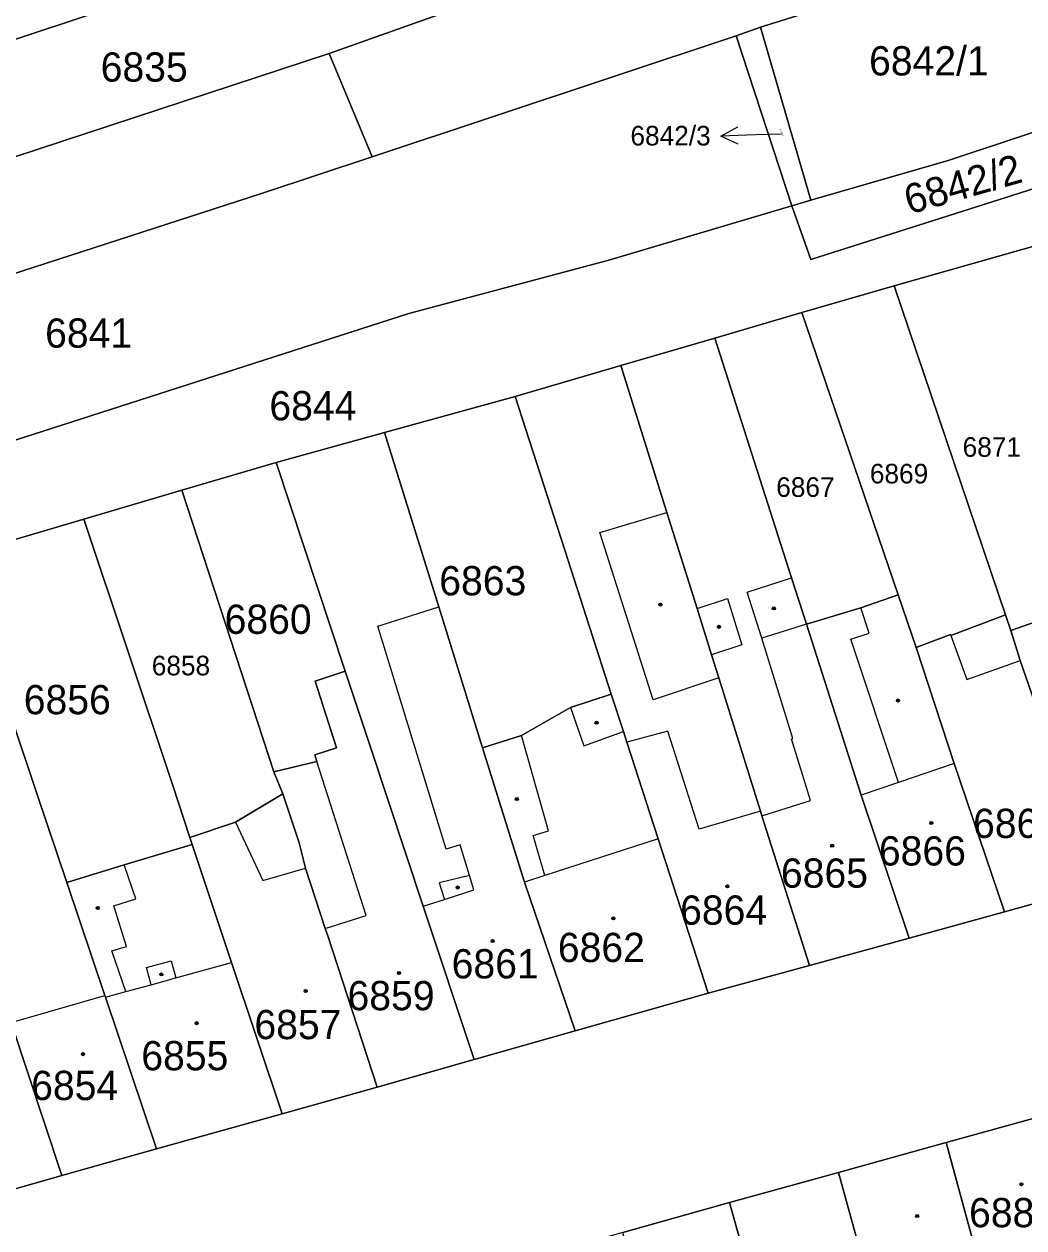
# Model space of a CAD drawing. Extents: x -596233 to -595156, y -1161235 to -1159375.
# Drawn here: x -595389.8 to -595331.7, y -1160174.4 to -1160104.5 of the extents above; entities that cross this region are included whole.
import ezdxf

# ---------------------------------------------------------------- set-up
doc = ezdxf.new("R2010")
doc.units = 0
for name, color, linetype in [('KN_CAR_KR', 7, 'Continuous'), ('KN_KULTURY', 7, 'Continuous'), ('KN_PARC_CIS_POM', 7, 'Continuous'), ('KN_PARC_CIS_POZ', 7, 'Continuous'), ('KN_PARC_CIS_STAV', 7, 'Continuous'), ('KN_PARC_PLOCHA', 7, 'Continuous'), ('PARC_C_SIPKA', 7, 'Continuous'), ('parcely_l', 7, 'Continuous')]:
    doc.layers.add(name, color=color, linetype=linetype)

msp = doc.modelspace()

# ---------------------------------------------------------------- linework, layer by layer
at = {"layer": 'KN_CAR_KR'}
for points in [[(-595356.36, -1160134.02), (-595352.48, -1160132.85)], [(-595353.27, -1160143.74), (-595356.36, -1160134.02)], [(-595347.8, -1160137.49), (-595345.23, -1160136.65)], [(-595346.96, -1160140.16), (-595347.8, -1160137.49)], [(-595369.26, -1160139.46), (-595365.72, -1160138.33)], [(-595350.72, -1160138.44), (-595348.95, -1160137.86)], [(-595348.95, -1160137.86), (-595348.12, -1160140.54)], [(-595340.72, -1160139.86), (-595341.2, -1160138.39)], [(-595365.29, -1160152.42), (-595369.26, -1160139.46)], [(-595344.37, -1160139.34), (-595346.96, -1160140.16)], [(-595345.16, -1160145.98), (-595346.96, -1160140.16)], [(-595341.79, -1160140.22), (-595340.72, -1160139.86)], [(-595339.02, -1160148.55), (-595341.79, -1160140.22)], [(-595335.98, -1160140.01), (-595335.04, -1160142.56)], [(-595348.12, -1160140.54), (-595349.88, -1160141.13)], [(-595335.04, -1160142.56), (-595331.94, -1160141.46)], [(-595349.46, -1160142.47), (-595353.27, -1160143.74)], [(-595358.07, -1160144.19), (-595357.3, -1160146.42)], [(-595359.36, -1160151.35), (-595360.91, -1160145.82)], [(-595357.3, -1160146.42), (-595355, -1160145.58)], [(-595352.42, -1160145.56), (-595354.79, -1160146.21)], [(-595350.6, -1160151.25), (-595352.42, -1160145.56)], [(-595345.23, -1160146), (-595345.16, -1160145.98)], [(-595344.13, -1160149.59), (-595345.23, -1160146)], [(-595369.94, -1160156.27), (-595372.81, -1160147.32)], [(-595335.78, -1160147.45), (-595339.02, -1160148.55)], [(-595339.02, -1160148.55), (-595341.18, -1160149.28)], [(-595346.95, -1160150.48), (-595344.13, -1160149.59)], [(-595347.04, -1160150.22), (-595350.6, -1160151.25)], [(-595377.54, -1160150.86), (-595375.94, -1160154.25)], [(-595360.24, -1160151.63), (-595359.36, -1160151.35)], [(-595359.56, -1160153.95), (-595360.24, -1160151.63)], [(-595364.48, -1160152.17), (-595365.29, -1160152.42)], [(-595363.94, -1160153.95), (-595364.48, -1160152.17)], [(-595352.98, -1160151.82), (-595359.56, -1160153.95)], [(-595383.32, -1160155.31), (-595384.01, -1160153.34)], [(-595375.94, -1160154.25), (-595373.47, -1160153.52)], [(-595363.94, -1160153.95), (-595365.7, -1160154.38)], [(-595365.7, -1160154.38), (-595365.39, -1160155.34)], [(-595363.68, -1160154.79), (-595363.94, -1160153.95)], [(-595359.56, -1160153.95), (-595360.75, -1160154.33)], [(-595365.39, -1160155.34), (-595363.68, -1160154.79)], [(-595384.6, -1160155.71), (-595383.32, -1160155.31)], [(-595383.87, -1160158.07), (-595384.6, -1160155.71)], [(-595366.63, -1160155.73), (-595365.39, -1160155.34)], [(-595372.32, -1160157.03), (-595369.94, -1160156.27)], [(-595384.72, -1160158.33), (-595383.87, -1160158.07)], [(-595383.9, -1160160.7), (-595384.72, -1160158.33)], [(-595382.71, -1160159.3), (-595381.28, -1160158.9)], [(-595382.44, -1160160.3), (-595382.71, -1160159.3)], [(-595381.28, -1160158.9), (-595381.01, -1160159.9)], [(-595381.01, -1160159.9), (-595377.76, -1160159.01)], [(-595382.44, -1160160.3), (-595381.01, -1160159.9)], [(-595385.09, -1160161.03), (-595383.9, -1160160.7)], [(-595383.9, -1160160.7), (-595382.44, -1160160.3)], [(-595390.57, -1160162.49), (-595385.13, -1160160.92)]]:
    msp.add_lwpolyline(points, dxfattribs=at)
at = {"layer": 'KN_KULTURY'}
for centre, radius in [((-595352.85, -1160138.21), 0.09), ((-595352.85, -1160138.21), 0.0398), ((-595346.26, -1160138.43), 0.09), ((-595346.26, -1160138.43), 0.0398), ((-595349.44, -1160139.5), 0.09), ((-595349.44, -1160139.5), 0.0398), ((-595339.04, -1160143.78), 0.09), ((-595339.04, -1160143.78), 0.0398), ((-595356.56, -1160145.07), 0.09), ((-595356.56, -1160145.07), 0.0398), ((-595361.19, -1160149.51), 0.09), ((-595361.19, -1160149.51), 0.0398), ((-595337.11, -1160150.9), 0.09), ((-595337.11, -1160150.9), 0.0398), ((-595342.87, -1160152.22), 0.09), ((-595342.87, -1160152.22), 0.0398), ((-595348.96, -1160154.58), 0.09), ((-595364.63, -1160154.65), 0.09), ((-595364.63, -1160154.65), 0.0398), ((-595348.96, -1160154.58), 0.0398), ((-595385.54, -1160155.84), 0.09), ((-595385.54, -1160155.84), 0.0398), ((-595355.58, -1160156.44), 0.09), ((-595355.58, -1160156.44), 0.0398), ((-595362.6, -1160157.76), 0.09), ((-595362.6, -1160157.76), 0.0398), ((-595381.84, -1160159.7), 0.09), ((-595381.84, -1160159.7), 0.0398), ((-595368.04, -1160159.62), 0.09), ((-595368.04, -1160159.62), 0.0398), ((-595373.46, -1160160.66), 0.09), ((-595373.46, -1160160.66), 0.0398), ((-595379.79, -1160162.53), 0.09), ((-595379.79, -1160162.53), 0.0398), ((-595386.39, -1160164.33), 0.09), ((-595386.39, -1160164.33), 0.0398), ((-595331.88, -1160171.89), 0.09), ((-595331.88, -1160171.89), 0.0398), ((-595337.93, -1160173.74), 0.09), ((-595337.93, -1160173.74), 0.0398)]:
    msp.add_circle(centre, radius, dxfattribs=at)
at = {"layer": 'KN_PARC_PLOCHA'}
for points in [[(-595338.7, -1160094.28), (-595344.13, -1160096.24), (-595372.1, -1160106.19), (-595420.12, -1160121.97), (-595420.7, -1160120.86), (-595423.1, -1160116.17), (-595376.59, -1160100.8), (-595374.61, -1160100.15), (-595353.87, -1160092.52), (-595340.66, -1160087.66)], [(-595376.59, -1160100.8), (-595423.1, -1160116.17), (-595423.67, -1160115.05), (-595435.02, -1160118.96), (-595435.72, -1160117.09), (-595439.5, -1160118.41), (-595441.39, -1160114.41), (-595440.93, -1160114.26), (-595438.66, -1160113.54), (-595426.44, -1160109.63), (-595428.76, -1160104.29), (-595420.89, -1160101.6), (-595412.51, -1160098.88), (-595380.7, -1160088.57)], [(-595328.13, -1160098.08), (-595341.94, -1160103.05), (-595347.04, -1160104.66), (-595348.44, -1160105.16), (-595369.6, -1160112.19), (-595372.1, -1160106.19), (-595344.13, -1160096.24), (-595338.7, -1160094.28), (-595334.55, -1160092.92), (-595330.29, -1160091.53)], [(-595326.15, -1160109.2), (-595328.6, -1160109.91), (-595336.13, -1160112.4), (-595344.11, -1160114.7), (-595347.04, -1160104.66), (-595341.94, -1160103.05), (-595328.13, -1160098.08), (-595324.78, -1160108.63)], [(-595344.11, -1160114.7), (-595345.21, -1160115.03), (-595348.44, -1160105.16), (-595347.04, -1160104.66)], [(-595345.21, -1160115.03), (-595355.84, -1160118.19), (-595367.47, -1160121.29), (-595394.86, -1160130.1), (-595411.75, -1160135.4), (-595426.21, -1160139.9), (-595426.84, -1160137.85), (-595428.01, -1160132.71), (-595427.01, -1160132.39), (-595427.85, -1160130.14), (-595417.69, -1160126.62), (-595417.16, -1160127.64), (-595375.97, -1160114.31), (-595369.6, -1160112.19), (-595348.44, -1160105.16)], [(-595369.6, -1160112.19), (-595375.97, -1160114.31), (-595417.16, -1160127.64), (-595417.69, -1160126.62), (-595420.12, -1160121.97), (-595372.1, -1160106.19)], [(-595325.22, -1160112.15), (-595344.1, -1160118.16), (-595345.21, -1160115.03), (-595344.11, -1160114.7), (-595336.13, -1160112.4), (-595328.6, -1160109.91), (-595326.15, -1160109.2)], [(-595324.2, -1160115.33), (-595330.26, -1160117.12), (-595339.27, -1160119.69), (-595344.64, -1160121.24), (-595349.69, -1160122.72), (-595355.15, -1160124.32), (-595361.29, -1160126.12), (-595368.87, -1160128.21), (-595375.18, -1160129.95), (-595380.66, -1160131.56), (-595386.34, -1160133.24), (-595393.7, -1160135.41), (-595399.04, -1160136.98), (-595404.54, -1160138.59), (-595410.25, -1160140.09), (-595411.75, -1160135.4), (-595394.86, -1160130.1), (-595367.47, -1160121.29), (-595355.84, -1160118.19), (-595345.21, -1160115.03), (-595344.1, -1160118.16), (-595325.22, -1160112.15)], [(-595328.65, -1160121.23), (-595327.47, -1160124.22), (-595326.68, -1160126.22), (-595330.99, -1160127.61), (-595328.28, -1160135.23), (-595330.47, -1160135.96), (-595329.56, -1160138.69), (-595332.49, -1160139.72), (-595332.8, -1160138.81), (-595339.27, -1160119.69), (-595330.26, -1160117.12), (-595329.78, -1160118.35)], [(-595332.8, -1160138.81), (-595335.98, -1160140.01), (-595336, -1160139.95), (-595337.99, -1160140.7), (-595339.04, -1160137.64), (-595344.64, -1160121.24), (-595339.27, -1160119.69)], [(-595339.04, -1160137.64), (-595341.2, -1160138.39), (-595344.37, -1160139.34), (-595345.23, -1160136.65), (-595349.69, -1160122.72), (-595344.64, -1160121.24)], [(-595344.37, -1160139.34), (-595341.18, -1160149.28), (-595338.39, -1160157.6), (-595344.18, -1160159.18), (-595346.95, -1160150.48), (-595347.04, -1160150.22), (-595349.46, -1160142.47), (-595349.88, -1160141.13), (-595350.72, -1160138.44), (-595352.48, -1160132.85), (-595355.15, -1160124.32), (-595349.69, -1160122.72), (-595345.23, -1160136.65)], [(-595344.18, -1160159.18), (-595350.08, -1160160.79), (-595352.98, -1160151.82), (-595354.79, -1160146.21), (-595355, -1160145.58), (-595355.7, -1160143.41), (-595358.4, -1160135.05), (-595361.29, -1160126.12), (-595355.15, -1160124.32), (-595352.48, -1160132.85), (-595350.72, -1160138.44), (-595349.88, -1160141.13), (-595349.46, -1160142.47), (-595347.04, -1160150.22), (-595346.95, -1160150.48)], [(-595355.7, -1160143.41), (-595358.07, -1160144.19), (-595360.91, -1160145.82), (-595363.18, -1160146.53), (-595365.72, -1160138.33), (-595368.87, -1160128.21), (-595361.29, -1160126.12), (-595358.4, -1160135.05)], [(-595363.18, -1160146.53), (-595360.75, -1160154.33), (-595357.8, -1160162.98), (-595363.67, -1160164.65), (-595366.63, -1160155.73), (-595369.67, -1160146.56), (-595371.16, -1160142.08), (-595375.18, -1160129.95), (-595368.87, -1160128.21), (-595365.72, -1160138.33)], [(-595371.16, -1160142.08), (-595372.91, -1160142.66), (-595371.67, -1160146.53), (-595372.93, -1160146.93), (-595372.81, -1160147.32), (-595375.3, -1160147.92), (-595380.66, -1160131.56), (-595375.18, -1160129.95)], [(-595375.3, -1160147.92), (-595374.79, -1160149.2), (-595377.54, -1160150.86), (-595380.18, -1160151.74), (-595381.2, -1160148.66), (-595386.34, -1160133.24), (-595380.66, -1160131.56)], [(-595380.18, -1160151.74), (-595380.05, -1160152.14), (-595384.01, -1160153.34), (-595387.34, -1160154.35), (-595389.03, -1160149.3), (-595393.7, -1160135.41), (-595386.34, -1160133.24), (-595381.2, -1160148.66)], [(-595387.34, -1160154.35), (-595385.13, -1160160.92), (-595385.09, -1160161.03), (-595382.13, -1160169.84), (-595387.62, -1160171.39), (-595390.57, -1160162.49), (-595393.49, -1160153.7), (-595399.04, -1160136.98), (-595393.7, -1160135.41), (-595389.03, -1160149.3)], [(-595321.96, -1160153.07), (-595327.47, -1160154.57), (-595330.39, -1160145.93), (-595331.94, -1160141.46), (-595332.49, -1160139.72), (-595329.56, -1160138.69), (-595330.47, -1160135.96), (-595328.28, -1160135.23), (-595327.69, -1160136.89), (-595327.27, -1160138.09)], [(-595337.99, -1160140.7), (-595335.78, -1160147.45), (-595332.86, -1160156.07), (-595338.39, -1160157.6), (-595341.18, -1160149.28), (-595344.37, -1160139.34), (-595341.2, -1160138.39), (-595339.04, -1160137.64)], [(-595332.49, -1160139.72), (-595331.94, -1160141.46), (-595330.39, -1160145.93), (-595327.47, -1160154.57), (-595332.86, -1160156.07), (-595335.78, -1160147.45), (-595337.99, -1160140.7), (-595336, -1160139.95), (-595335.98, -1160140.01), (-595332.8, -1160138.81)], [(-595363.67, -1160164.65), (-595369.3, -1160166.25), (-595372.18, -1160157.45), (-595372.32, -1160157.03), (-595373.47, -1160153.52), (-595373.84, -1160152.05), (-595374.79, -1160149.2), (-595375.3, -1160147.92), (-595372.81, -1160147.32), (-595372.93, -1160146.93), (-595371.67, -1160146.53), (-595372.91, -1160142.66), (-595371.16, -1160142.08), (-595369.67, -1160146.56), (-595366.63, -1160155.73)], [(-595350.08, -1160160.79), (-595357.8, -1160162.98), (-595360.75, -1160154.33), (-595363.18, -1160146.53), (-595360.91, -1160145.82), (-595358.07, -1160144.19), (-595355.7, -1160143.41), (-595355, -1160145.58), (-595354.79, -1160146.21), (-595352.98, -1160151.82)], [(-595369.3, -1160166.25), (-595374.83, -1160167.8), (-595377.76, -1160159.01), (-595380.05, -1160152.14), (-595380.18, -1160151.74), (-595377.54, -1160150.86), (-595374.79, -1160149.2), (-595373.84, -1160152.05), (-595373.47, -1160153.52), (-595372.32, -1160157.03), (-595372.18, -1160157.45)], [(-595374.83, -1160167.8), (-595382.13, -1160169.84), (-595385.09, -1160161.03), (-595385.13, -1160160.92), (-595387.34, -1160154.35), (-595384.01, -1160153.34), (-595380.05, -1160152.14), (-595377.76, -1160159.01)], [(-595387.62, -1160171.39), (-595393.12, -1160172.95), (-595396.03, -1160164.12), (-595398.93, -1160155.34), (-595393.49, -1160153.7), (-595390.57, -1160162.49)], [(-595326.7, -1160179.78), (-595332.97, -1160181.5), (-595333.74, -1160178.66), (-595336.24, -1160169.47), (-595329.94, -1160167.73), (-595327.5, -1160176.85)], [(-595332.97, -1160181.5), (-595339.19, -1160183.22), (-595339.98, -1160180.35), (-595342.51, -1160171.21), (-595336.24, -1160169.47), (-595333.74, -1160178.66)], [(-595339.19, -1160183.22), (-595345.47, -1160184.98), (-595346.28, -1160182.11), (-595348.84, -1160172.96), (-595342.51, -1160171.21), (-595339.98, -1160180.35)], [(-595345.47, -1160184.98), (-595351.69, -1160186.79), (-595352.49, -1160183.9), (-595355.04, -1160174.7), (-595348.84, -1160172.96), (-595346.28, -1160182.11)]]:
    msp.add_lwpolyline(points, close=True, dxfattribs=at)
for points in [[(-595449.14, -1160188.86), (-595437.97, -1160185.71), (-595434.86, -1160184.95), (-595423.67, -1160181.54), (-595413.26, -1160178.63), (-595407.3, -1160176.95), (-595401.8, -1160175.39), (-595401.78, -1160175.46), (-595393.1, -1160173.03), (-595393.12, -1160172.95), (-595387.62, -1160171.39), (-595382.13, -1160169.84), (-595374.83, -1160167.8), (-595369.3, -1160166.25), (-595363.67, -1160164.65), (-595357.8, -1160162.98), (-595350.08, -1160160.79), (-595344.18, -1160159.18), (-595338.39, -1160157.6), (-595332.86, -1160156.07), (-595327.47, -1160154.57)], [(-595329.94, -1160167.73), (-595336.24, -1160169.47), (-595342.51, -1160171.21), (-595348.84, -1160172.96), (-595355.04, -1160174.7), (-595361.34, -1160176.47), (-595368.41, -1160178.46), (-595375.46, -1160180.44), (-595382.53, -1160182.42), (-595388.8, -1160184.18), (-595395.08, -1160185.94), (-595401.48, -1160187.73), (-595405.03, -1160188.72), (-595405.07, -1160188.57), (-595407.8, -1160189.26), (-595410.47, -1160190.1), (-595410.43, -1160190.24), (-595418.01, -1160192.43), (-595432.62, -1160197.18), (-595435.33, -1160198.09), (-595442.07, -1160199.91), (-595454.32, -1160203.3)]]:
    msp.add_lwpolyline(points, dxfattribs=at)
at = {"layer": 'PARC_C_SIPKA'}
for points in [[(-595348.3239, -1160111.4512), (-595349.339, -1160110.9826), (-595348.3551, -1160110.4517)], [(-595345.84, -1160110.87), (-595347.33, -1160110.92), (-595349.339, -1160110.9826)]]:
    msp.add_lwpolyline(points, dxfattribs=at)
at = {"layer": 'parcely_l'}
for points in [[(-595338.7, -1160094.28), (-595344.13, -1160096.24), (-595372.1, -1160106.19)], [(-595347.04, -1160104.66), (-595341.94, -1160103.05), (-595328.13, -1160098.08)], [(-595376.59, -1160100.8), (-595423.1, -1160116.17)], [(-595348.44, -1160105.16), (-595347.04, -1160104.66)], [(-595344.11, -1160114.7), (-595347.04, -1160104.66)], [(-595369.6, -1160112.19), (-595348.44, -1160105.16)], [(-595348.44, -1160105.16), (-595345.21, -1160115.03)], [(-595420.12, -1160121.97), (-595372.1, -1160106.19)], [(-595372.1, -1160106.19), (-595369.6, -1160112.19)], [(-595344.11, -1160114.7), (-595336.13, -1160112.4), (-595328.6, -1160109.91), (-595326.15, -1160109.2)], [(-595369.6, -1160112.19), (-595375.97, -1160114.31), (-595417.16, -1160127.64), (-595417.69, -1160126.62)], [(-595345.21, -1160115.03), (-595344.1, -1160118.16), (-595325.22, -1160112.15)], [(-595411.75, -1160135.4), (-595394.86, -1160130.1), (-595367.47, -1160121.29), (-595355.84, -1160118.19), (-595345.21, -1160115.03)], [(-595345.21, -1160115.03), (-595344.11, -1160114.7)], [(-595330.26, -1160117.12), (-595339.27, -1160119.69)], [(-595339.27, -1160119.69), (-595344.64, -1160121.24)], [(-595332.8, -1160138.81), (-595339.27, -1160119.69)], [(-595349.69, -1160122.72), (-595344.64, -1160121.24)], [(-595344.64, -1160121.24), (-595339.04, -1160137.64)], [(-595349.69, -1160122.72), (-595355.15, -1160124.32)], [(-595344.37, -1160139.34), (-595345.23, -1160136.65), (-595349.69, -1160122.72)], [(-595355.15, -1160124.32), (-595361.29, -1160126.12)], [(-595355.15, -1160124.32), (-595352.48, -1160132.85), (-595350.72, -1160138.44), (-595349.88, -1160141.13), (-595349.46, -1160142.47), (-595347.04, -1160150.22), (-595346.95, -1160150.48), (-595344.18, -1160159.18)], [(-595361.29, -1160126.12), (-595368.87, -1160128.21)], [(-595355.7, -1160143.41), (-595358.4, -1160135.05), (-595361.29, -1160126.12)], [(-595368.87, -1160128.21), (-595375.18, -1160129.95)], [(-595363.18, -1160146.53), (-595365.72, -1160138.33), (-595368.87, -1160128.21)], [(-595375.18, -1160129.95), (-595380.66, -1160131.56)], [(-595375.18, -1160129.95), (-595371.16, -1160142.08)], [(-595386.34, -1160133.24), (-595380.66, -1160131.56)], [(-595380.66, -1160131.56), (-595375.3, -1160147.92)], [(-595386.34, -1160133.24), (-595393.7, -1160135.41)], [(-595380.18, -1160151.74), (-595381.2, -1160148.66), (-595386.34, -1160133.24)], [(-595387.34, -1160154.35), (-595389.03, -1160149.3), (-595393.7, -1160135.41)], [(-595332.49, -1160139.72), (-595329.56, -1160138.69), (-595330.47, -1160135.96), (-595328.28, -1160135.23)], [(-595339.04, -1160137.64), (-595341.2, -1160138.39), (-595344.37, -1160139.34)], [(-595339.04, -1160137.64), (-595337.99, -1160140.7)], [(-595332.8, -1160138.81), (-595335.98, -1160140.01), (-595336, -1160139.95), (-595337.99, -1160140.7)], [(-595332.49, -1160139.72), (-595332.8, -1160138.81)], [(-595344.37, -1160139.34), (-595341.18, -1160149.28), (-595338.39, -1160157.6)], [(-595327.47, -1160154.57), (-595330.39, -1160145.93), (-595331.94, -1160141.46), (-595332.49, -1160139.72)], [(-595337.99, -1160140.7), (-595335.78, -1160147.45), (-595332.86, -1160156.07)], [(-595375.3, -1160147.92), (-595372.81, -1160147.32), (-595372.93, -1160146.93), (-595371.67, -1160146.53), (-595372.91, -1160142.66), (-595371.16, -1160142.08)], [(-595371.16, -1160142.08), (-595369.67, -1160146.56), (-595366.63, -1160155.73), (-595363.67, -1160164.65)], [(-595355.7, -1160143.41), (-595358.07, -1160144.19), (-595360.91, -1160145.82), (-595363.18, -1160146.53)], [(-595350.08, -1160160.79), (-595352.98, -1160151.82), (-595354.79, -1160146.21), (-595355, -1160145.58), (-595355.7, -1160143.41)], [(-595363.18, -1160146.53), (-595360.75, -1160154.33), (-595357.8, -1160162.98)], [(-595375.3, -1160147.92), (-595374.79, -1160149.2)], [(-595374.79, -1160149.2), (-595377.54, -1160150.86), (-595380.18, -1160151.74)], [(-595369.3, -1160166.25), (-595372.18, -1160157.45), (-595372.32, -1160157.03), (-595373.47, -1160153.52), (-595373.84, -1160152.05), (-595374.79, -1160149.2)], [(-595380.05, -1160152.14), (-595384.01, -1160153.34), (-595387.34, -1160154.35)], [(-595380.18, -1160151.74), (-595380.05, -1160152.14)], [(-595380.05, -1160152.14), (-595377.76, -1160159.01), (-595374.83, -1160167.8)], [(-595393.49, -1160153.7), (-595390.57, -1160162.49), (-595387.62, -1160171.39)], [(-595382.13, -1160169.84), (-595385.09, -1160161.03), (-595385.13, -1160160.92), (-595387.34, -1160154.35)], [(-595332.86, -1160156.07), (-595327.47, -1160154.57)], [(-595332.86, -1160156.07), (-595338.39, -1160157.6)], [(-595338.39, -1160157.6), (-595344.18, -1160159.18)], [(-595344.18, -1160159.18), (-595350.08, -1160160.79)], [(-595350.08, -1160160.79), (-595357.8, -1160162.98)], [(-595357.8, -1160162.98), (-595363.67, -1160164.65)], [(-595363.67, -1160164.65), (-595369.3, -1160166.25)], [(-595369.3, -1160166.25), (-595374.83, -1160167.8)], [(-595336.24, -1160169.47), (-595329.94, -1160167.73)], [(-595374.83, -1160167.8), (-595382.13, -1160169.84)], [(-595382.13, -1160169.84), (-595387.62, -1160171.39)], [(-595342.51, -1160171.21), (-595336.24, -1160169.47)], [(-595336.24, -1160169.47), (-595333.74, -1160178.66), (-595332.97, -1160181.5)], [(-595348.84, -1160172.96), (-595342.51, -1160171.21)], [(-595339.19, -1160183.22), (-595339.98, -1160180.35), (-595342.51, -1160171.21)], [(-595387.62, -1160171.39), (-595393.12, -1160172.95)], [(-595355.04, -1160174.7), (-595348.84, -1160172.96)], [(-595348.84, -1160172.96), (-595346.28, -1160182.11), (-595345.47, -1160184.98)]]:
    msp.add_lwpolyline(points, dxfattribs=at)

# ---------------------------------------------------------------- texts
at = {"layer": 'KN_PARC_CIS_POM'}
msp.add_text('6842/3', height=0.1, rotation=287.698105, dxfattribs=at).set_placement((-595345.9261, -1160110.6001))
at = {"layer": 'KN_PARC_CIS_POZ'}
for s, height, p in [('6835', 1.7, (-595385.3666, -1160107.82)), ('6842/1', 1.7, (-595340.7266, -1160107.46)), ('6842/3', 1.14, (-595354.59, -1160111.53)), ('6841', 1.7, (-595388.5966, -1160123.28)), ('6844', 1.7, (-595375.5666, -1160127.5)), ('6871', 1.14, (-595335.29, -1160129.62)), ('6869', 1.14, (-595340.68, -1160131.17)), ('6867', 1.14, (-595346.12, -1160131.95)), ('6863', 1.7, (-595365.6966, -1160137.67)), ('6860', 1.7, (-595378.1666, -1160139.91)), ('6858', 1.14, (-595382.4, -1160142.32)), ('6856', 1.7, (-595389.8366, -1160144.58))]:
    msp.add_text(s, height=height, dxfattribs=at).set_placement(p)
msp.add_text('6842/2', height=1.7, rotation=15.967926, dxfattribs=at).set_placement((-595338.3908, -1160115.545))
at = {"layer": 'KN_PARC_CIS_STAV'}
for s, p in [('6868', (-595334.6866, -1160151.77)), ('6866', (-595340.1566, -1160153.37)), ('6865', (-595345.8466, -1160154.66)), ('6864', (-595351.7066, -1160156.81)), ('6862', (-595358.8066, -1160158.98)), ('6861', (-595364.9766, -1160159.93)), ('6859', (-595371.0266, -1160161.78)), ('6857', (-595376.4366, -1160163.46)), ('6855', (-595383.0066, -1160165.27)), ('6854', (-595389.4066, -1160167)), ('6880', (-595334.9166, -1160174.39))]:
    msp.add_text(s, height=1.7, dxfattribs=at).set_placement(p)

doc.saveas('drawing.dxf')
